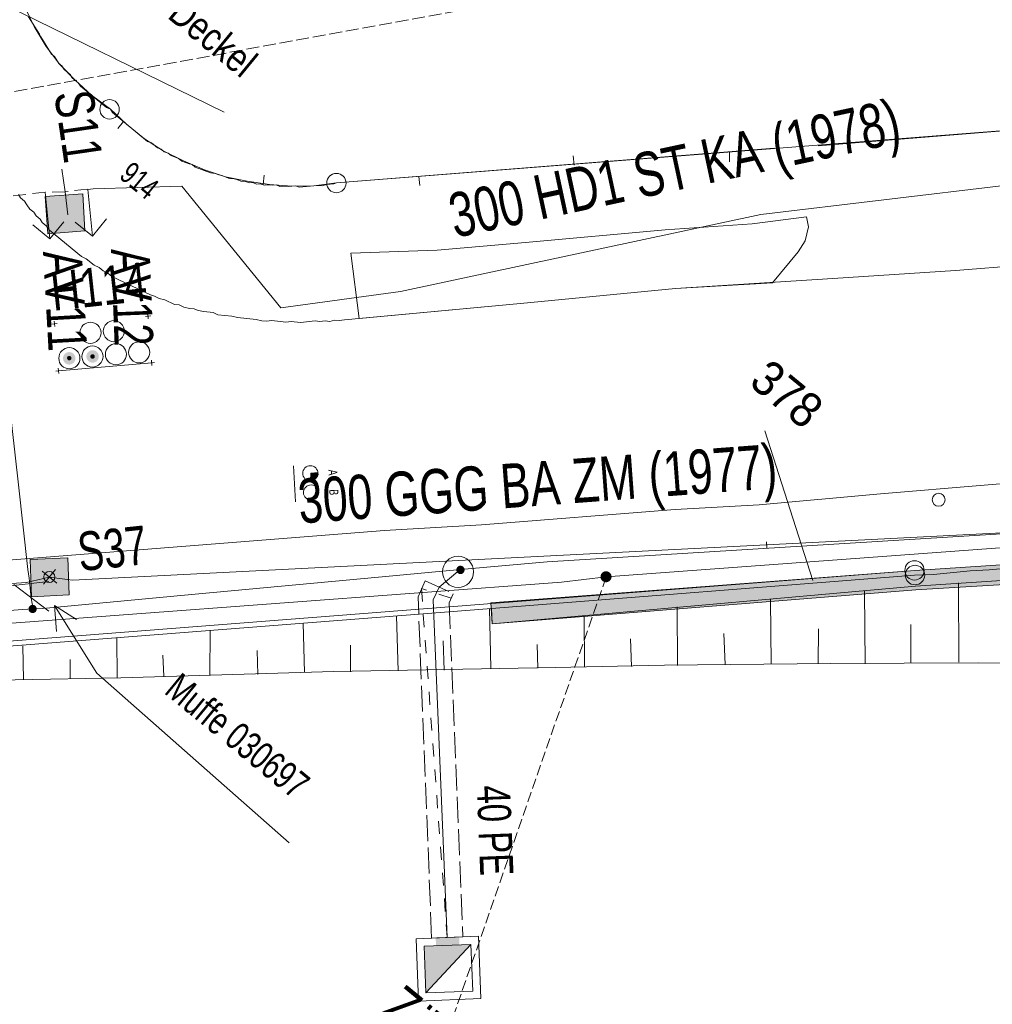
# Model space of a CAD drawing. Header units: metres. Extents: x -740 to 758, y -633 to 854.
# Tile 516 of 656: x -89 to -58, y -157 to -125. Entities that reach past the tile are written whole.
import ezdxf

# ---------------------------------------------------------------- set-up
doc = ezdxf.new("R2010")
doc.units = ezdxf.units.M
doc.header["$MEASUREMENT"] = 0
for name, pattern in [('333_125', [0.4576, 0.3328, -0.1248]), ('416_125', [0.5408, 0.416, -0.1248]), ('416_208', [0.624, 0.416, -0.208]), ('416_416', [0.832, 0.416, -0.416]), ('832_208', [1.04, 0.832, -0.208])]:
    doc.linetypes.add(name, pattern=pattern)
for name, color, linetype in [('Gas.LOVION', 7, 'Continuous'), ('Grundkarte.LOVION', 7, 'Continuous'), ('Grundkarte_Text.LOVION', 7, 'Continuous'), ('Strom.LOVION', 7, 'Continuous'), ('StromBemass.LOVION', 7, 'Continuous'), ('Telko.LOVION', 7, 'Continuous'), ('Wasser.LOVION', 7, 'Continuous')]:
    doc.layers.add(name, color=color, linetype=linetype)
doc.styles.add('ERSTELLTER_STIL_1', font='arial.ttf')

msp = doc.modelspace()

# ---------------------------------------------------------------- hatches: boundary and pattern name
at = {"layer": 'Gas.LOVION', "linetype": 'Continuous', "lineweight": 13}
for points in [[(-70.271, -143.026), (-70.258, -143.008), (-70.247, -142.989), (-70.239, -142.968), (-70.234, -142.947), (-70.231, -142.925), (-70.231, -142.903), (-70.234, -142.881), (-70.24, -142.86), (-70.248, -142.839), (-70.258, -142.82), (-70.271, -142.802), (-70.287, -142.786), (-70.304, -142.772), (-70.322, -142.761), (-70.342, -142.751), (-70.363, -142.745), (-70.385, -142.741), (-70.407, -142.739), (-70.429, -142.741), (-70.45, -142.745), (-70.471, -142.752), (-70.491, -142.761), (-70.509, -142.773), (-70.526, -142.787), (-70.541, -142.803), (-70.554, -142.821), (-70.565, -142.84), (-70.573, -142.861), (-70.578, -142.882), (-70.581, -142.904), (-70.581, -142.926), (-70.578, -142.948), (-70.572, -142.969), (-70.564, -142.99), (-70.554, -143.009), (-70.541, -143.027), (-70.526, -143.043), (-70.509, -143.056), (-70.49, -143.068), (-70.47, -143.078), (-70.449, -143.084), (-70.427, -143.088), (-70.405, -143.09), (-70.384, -143.088), (-70.362, -143.084), (-70.341, -143.077), (-70.321, -143.068), (-70.303, -143.056), (-70.286, -143.042)], [(-70.266, -143.027), (-70.253, -143.009), (-70.243, -142.99), (-70.235, -142.97), (-70.229, -142.948), (-70.227, -142.927), (-70.227, -142.905), (-70.23, -142.883), (-70.235, -142.862), (-70.243, -142.841), (-70.254, -142.822), (-70.267, -142.804), (-70.282, -142.788), (-70.299, -142.774), (-70.318, -142.762), (-70.338, -142.753), (-70.358, -142.746), (-70.38, -142.742), (-70.402, -142.741), (-70.424, -142.743), (-70.446, -142.747), (-70.466, -142.754), (-70.486, -142.763), (-70.505, -142.775), (-70.522, -142.789), (-70.537, -142.805), (-70.55, -142.823), (-70.56, -142.842), (-70.568, -142.863), (-70.574, -142.884), (-70.576, -142.906), (-70.576, -142.928), (-70.573, -142.95), (-70.568, -142.971), (-70.56, -142.991), (-70.549, -143.01), (-70.536, -143.028), (-70.521, -143.044), (-70.504, -143.058), (-70.485, -143.07), (-70.465, -143.079), (-70.444, -143.086), (-70.423, -143.09), (-70.401, -143.091), (-70.379, -143.09), (-70.357, -143.086), (-70.337, -143.079), (-70.317, -143.069), (-70.298, -143.057), (-70.281, -143.043)]]:
    msp.add_hatch(color=7, dxfattribs=at).paths.add_polyline_path(points)
at = {"layer": 'Grundkarte.LOVION', "linetype": 'Continuous', "lineweight": 18}
msp.add_hatch(color=254, dxfattribs=at).paths.add_polyline_path([(-74.065, -144.431), (-60.458, -143.337), (-51.172, -142.784), (-41.219, -142.402), (-35.717, -142.455), (-23.011, -142.72), (-9.926, -143.244), (-9.898, -142.62), (-22.984, -142.097), (-35.721, -141.805), (-41.25, -141.784), (-51.209, -142.107), (-60.488, -142.719), (-74.101, -143.755)])
at = {"layer": 'Strom.LOVION', "linetype": 'Continuous', "lineweight": 18}
for points in [[(-86.736, -135.966), (-86.721, -135.945), (-86.709, -135.923), (-86.7, -135.9), (-86.694, -135.876), (-86.691, -135.851), (-86.691, -135.826), (-86.694, -135.801), (-86.7, -135.777), (-86.71, -135.754), (-86.722, -135.732), (-86.737, -135.711), (-86.754, -135.693), (-86.773, -135.677), (-86.794, -135.664), (-86.817, -135.653), (-86.841, -135.646), (-86.866, -135.641), (-86.891, -135.64), (-86.916, -135.641), (-86.94, -135.646), (-86.964, -135.654), (-86.987, -135.665), (-87.008, -135.678), (-87.027, -135.694), (-87.044, -135.712), (-87.059, -135.733), (-87.071, -135.755), (-87.08, -135.778), (-87.086, -135.802), (-87.089, -135.827), (-87.089, -135.852), (-87.086, -135.877), (-87.08, -135.901), (-87.07, -135.925), (-87.058, -135.947), (-87.043, -135.967), (-87.026, -135.985), (-87.007, -136.001), (-86.986, -136.014), (-86.963, -136.025), (-86.939, -136.033), (-86.914, -136.037), (-86.889, -136.039), (-86.864, -136.037), (-86.84, -136.032), (-86.816, -136.024), (-86.793, -136.014), (-86.772, -136), (-86.753, -135.984)], [(-87.486, -136.027), (-87.472, -136.006), (-87.46, -135.984), (-87.45, -135.961), (-87.444, -135.937), (-87.441, -135.912), (-87.441, -135.886), (-87.444, -135.862), (-87.451, -135.837), (-87.46, -135.814), (-87.472, -135.792), (-87.487, -135.772), (-87.504, -135.753), (-87.524, -135.737), (-87.545, -135.724), (-87.568, -135.713), (-87.592, -135.706), (-87.616, -135.701), (-87.641, -135.7), (-87.667, -135.701), (-87.691, -135.706), (-87.715, -135.714), (-87.738, -135.725), (-87.759, -135.738), (-87.778, -135.754), (-87.795, -135.773), (-87.81, -135.793), (-87.822, -135.815), (-87.831, -135.838), (-87.837, -135.863), (-87.841, -135.888), (-87.84, -135.913), (-87.837, -135.938), (-87.831, -135.962), (-87.822, -135.985), (-87.809, -136.007), (-87.795, -136.028), (-87.777, -136.046), (-87.758, -136.062), (-87.737, -136.075), (-87.714, -136.086), (-87.69, -136.094), (-87.665, -136.098), (-87.64, -136.1), (-87.615, -136.098), (-87.59, -136.093), (-87.567, -136.085), (-87.544, -136.075), (-87.523, -136.061), (-87.503, -136.045)], [(-87.584, -135.938), (-87.579, -135.931), (-87.575, -135.923), (-87.572, -135.915), (-87.569, -135.906), (-87.568, -135.897), (-87.568, -135.889), (-87.57, -135.88), (-87.572, -135.871), (-87.575, -135.863), (-87.579, -135.855), (-87.585, -135.848), (-87.591, -135.841), (-87.598, -135.835), (-87.605, -135.831), (-87.613, -135.827), (-87.622, -135.824), (-87.631, -135.823), (-87.64, -135.822), (-87.649, -135.823), (-87.657, -135.824), (-87.666, -135.827), (-87.674, -135.831), (-87.681, -135.836), (-87.688, -135.841), (-87.694, -135.848), (-87.7, -135.855), (-87.704, -135.863), (-87.707, -135.871), (-87.709, -135.88), (-87.711, -135.889), (-87.711, -135.898), (-87.709, -135.907), (-87.707, -135.915), (-87.704, -135.924), (-87.699, -135.932), (-87.694, -135.939), (-87.688, -135.945), (-87.681, -135.951), (-87.674, -135.956), (-87.665, -135.96), (-87.657, -135.962), (-87.648, -135.964), (-87.639, -135.964), (-87.63, -135.964), (-87.622, -135.962), (-87.613, -135.959), (-87.605, -135.955), (-87.597, -135.951), (-87.591, -135.945)], [(-86.836, -135.886), (-86.831, -135.879), (-86.826, -135.871), (-86.823, -135.863), (-86.821, -135.854), (-86.82, -135.845), (-86.82, -135.836), (-86.821, -135.827), (-86.823, -135.818), (-86.826, -135.81), (-86.831, -135.802), (-86.836, -135.795), (-86.842, -135.788), (-86.849, -135.782), (-86.857, -135.777), (-86.865, -135.774), (-86.874, -135.771), (-86.883, -135.769), (-86.892, -135.769), (-86.901, -135.769), (-86.91, -135.771), (-86.918, -135.774), (-86.926, -135.778), (-86.934, -135.783), (-86.941, -135.788), (-86.947, -135.795), (-86.952, -135.802), (-86.957, -135.81), (-86.96, -135.819), (-86.962, -135.827), (-86.963, -135.836), (-86.963, -135.845), (-86.962, -135.854), (-86.96, -135.863), (-86.957, -135.872), (-86.952, -135.879), (-86.947, -135.887), (-86.941, -135.893), (-86.934, -135.899), (-86.926, -135.904), (-86.918, -135.908), (-86.909, -135.91), (-86.9, -135.912), (-86.891, -135.913), (-86.882, -135.912), (-86.873, -135.91), (-86.865, -135.908), (-86.857, -135.904), (-86.849, -135.899), (-86.842, -135.893)]]:
    msp.add_hatch(color=1, dxfattribs=at).paths.add_polyline_path(points)
at = {"layer": 'Telko.LOVION', "linetype": 'Continuous', "lineweight": 13}
for points in [[(-87.208, -130.613), (-88.412, -130.701), (-88.323, -131.904), (-87.136, -131.803)], [(-79.894, -139.828), (-79.777, -139.817), (-79.671, -139.688), (-79.674, -139.659), (-79.647, -139.627), (-79.653, -139.568), (-79.887, -139.591)], [(-87.691, -142.305), (-88.897, -142.364), (-88.854, -143.557), (-87.648, -143.498)]]:
    msp.add_hatch(color=7, dxfattribs=at).paths.add_polyline_path(points)
at = {"layer": 'Wasser.LOVION', "linetype": 'Continuous', "lineweight": 13}
for points in [[(-74.976, -142.778), (-74.967, -142.765), (-74.959, -142.75), (-74.952, -142.735), (-74.948, -142.719), (-74.946, -142.702), (-74.946, -142.685), (-74.948, -142.669), (-74.953, -142.653), (-74.959, -142.637), (-74.967, -142.623), (-74.977, -142.609), (-74.988, -142.597), (-75.001, -142.586), (-75.015, -142.577), (-75.03, -142.57), (-75.046, -142.565), (-75.063, -142.562), (-75.079, -142.561), (-75.096, -142.562), (-75.112, -142.565), (-75.128, -142.571), (-75.143, -142.578), (-75.157, -142.587), (-75.17, -142.597), (-75.182, -142.61), (-75.191, -142.623), (-75.199, -142.638), (-75.206, -142.653), (-75.21, -142.67), (-75.212, -142.686), (-75.212, -142.703), (-75.209, -142.719), (-75.205, -142.736), (-75.199, -142.751), (-75.191, -142.766), (-75.181, -142.779), (-75.17, -142.791), (-75.157, -142.802), (-75.143, -142.811), (-75.127, -142.818), (-75.112, -142.823), (-75.095, -142.826), (-75.079, -142.827), (-75.062, -142.826), (-75.045, -142.823), (-75.03, -142.818), (-75.015, -142.81), (-75, -142.801), (-74.988, -142.791)], [(-74.976, -142.781), (-74.966, -142.767), (-74.958, -142.753), (-74.952, -142.737), (-74.948, -142.721), (-74.946, -142.705), (-74.946, -142.688), (-74.948, -142.672), (-74.952, -142.655), (-74.958, -142.64), (-74.966, -142.625), (-74.976, -142.612), (-74.988, -142.6), (-75.001, -142.589), (-75.015, -142.581), (-75.03, -142.573), (-75.046, -142.568), (-75.062, -142.565), (-75.079, -142.564), (-75.095, -142.565), (-75.112, -142.569), (-75.127, -142.574), (-75.142, -142.581), (-75.156, -142.59), (-75.169, -142.601), (-75.181, -142.613), (-75.19, -142.626), (-75.198, -142.641), (-75.204, -142.656), (-75.208, -142.672), (-75.21, -142.689), (-75.21, -142.706), (-75.208, -142.722), (-75.204, -142.738), (-75.198, -142.754), (-75.19, -142.768), (-75.18, -142.782), (-75.169, -142.794), (-75.156, -142.804), (-75.142, -142.813), (-75.127, -142.82), (-75.111, -142.825), (-75.094, -142.828), (-75.078, -142.829), (-75.061, -142.828), (-75.045, -142.825), (-75.029, -142.82), (-75.014, -142.813), (-75, -142.804), (-74.987, -142.793)], [(-88.714, -144.034), (-88.704, -144.02), (-88.696, -144.006), (-88.69, -143.99), (-88.686, -143.974), (-88.684, -143.958), (-88.684, -143.941), (-88.686, -143.924), (-88.69, -143.908), (-88.697, -143.893), (-88.705, -143.878), (-88.714, -143.865), (-88.726, -143.853), (-88.739, -143.842), (-88.753, -143.833), (-88.768, -143.826), (-88.784, -143.821), (-88.8, -143.818), (-88.817, -143.817), (-88.833, -143.818), (-88.85, -143.822), (-88.865, -143.827), (-88.88, -143.834), (-88.894, -143.843), (-88.907, -143.853), (-88.919, -143.866), (-88.928, -143.879), (-88.936, -143.894), (-88.942, -143.909), (-88.946, -143.925), (-88.948, -143.942), (-88.948, -143.958), (-88.946, -143.975), (-88.942, -143.991), (-88.936, -144.006), (-88.928, -144.021), (-88.918, -144.034), (-88.907, -144.047), (-88.894, -144.057), (-88.88, -144.066), (-88.865, -144.073), (-88.849, -144.078), (-88.832, -144.081), (-88.816, -144.082), (-88.799, -144.081), (-88.783, -144.078), (-88.767, -144.073), (-88.752, -144.066), (-88.738, -144.057), (-88.725, -144.046)], [(-75.12, -154.494), (-75.871, -154.523), (-75.863, -154.907), (-75.112, -154.878)], [(-74.743, -154.723), (-76.245, -154.782), (-76.186, -156.283)]]:
    msp.add_hatch(color=7, dxfattribs=at).paths.add_polyline_path(points)

# ---------------------------------------------------------------- linework, layer by layer
at = {"layer": 'Gas.LOVION', "color": 1, "linetype": 'Continuous', "lineweight": 18}
msp.add_lwpolyline([(-86.868, -130.461), (-84.025, -130.375), (-80.85, -134.277), (-77, -133.753), (-65.435, -131.277), (-53.587, -129.867), (-53.477, -128.128), (-53.481, -127.936), (-52.65, -127.973)], dxfattribs=at)
at = {"layer": 'Gas.LOVION', "color": 7, "linetype": 'Continuous', "lineweight": 13}
for points in [[(-87.877, -129.821), (-87.776, -130.55), (-87.688, -131.295)], [(-88.41, -130.568), (-88.264, -132.061)], [(-87.044, -130.479), (-86.898, -131.972)], [(-87.815, -131.514), (-88.264, -132.061), (-88.81, -131.612)], [(-86.449, -131.425), (-86.898, -131.972), (-87.445, -131.523)]]:
    msp.add_lwpolyline(points, dxfattribs=at)
at = {"layer": 'Gas.LOVION', "color": 1, "linetype": '416_208', "lineweight": 18}
msp.add_lwpolyline([(-86.868, -130.461), (-87.044, -130.479), (-87.06, -130.465), (-87.776, -130.55), (-88.41, -130.568), (-90.414, -130.778), (-92.082, -130.942)], dxfattribs=at)
at = {"layer": 'Gas.LOVION', "color": 5, "linetype": 'Continuous', "lineweight": 18}
msp.add_lwpolyline([(60.234, -150.29), (55.819, -146.85), (46.687, -144.595), (32.986, -143.969), (16.187, -143.247), (10.626, -142.904), (4.044, -142.69), (-6.884, -142.163), (-13.094, -141.824), (-15.332, -141.762), (-23.066, -141.41), (-33.923, -141.156), (-36.696, -141.058), (-37.545, -141.141), (-48.45, -141.306), (-70.4, -142.92), (-71.831, -143.089), (-94.806, -144.804), (-113.16, -146.169), (-165.409, -150.155), (-170.485, -150.533)], dxfattribs=at)
at = {"layer": 'Gas.LOVION', "color": 5, "linetype": '333_125', "lineweight": 18}
msp.add_lwpolyline([(-70.4, -142.92), (-81.185, -173.929)], dxfattribs=at)
at = {"layer": 'Grundkarte.LOVION', "color": 8, "linetype": 'Continuous', "lineweight": 18}
for points in [[(-89.065, -124.617), (-88.768, -125.238), (-88.38, -125.88), (-87.94, -126.458), (-87.446, -126.971), (-86.926, -127.452), (-86.321, -127.896), (-85.801, -128.377), (-85.223, -128.852), (-84.624, -129.237), (-83.972, -129.557), (-83.293, -129.846), (-82.621, -130.076), (-81.927, -130.215), (-81.207, -130.322), (-80.493, -130.37), (-79.785, -130.36), (-79.056, -130.259), (-65.007, -129.151)], [(-42.861, -127.43), (-79.056, -130.259), (-79.141, -130.297), (-79.375, -130.32), (-79.519, -130.363), (-79.668, -130.348), (-80.253, -130.406), (-80.376, -130.359), (-80.61, -130.382), (-80.76, -130.367), (-80.877, -130.378), (-81, -130.331), (-81.117, -130.342), (-81.266, -130.327), (-81.383, -130.339), (-81.506, -130.292), (-81.623, -130.303), (-81.746, -130.256), (-81.863, -130.268), (-81.986, -130.22), (-82.135, -130.205), (-82.258, -130.158), (-82.349, -130.138), (-82.498, -130.123), (-82.743, -130.028), (-82.834, -130.008), (-82.957, -129.961), (-83.106, -129.946), (-83.598, -129.757), (-83.694, -129.678), (-83.785, -129.657), (-84.03, -129.563), (-84.127, -129.484), (-84.372, -129.39), (-84.469, -129.31), (-84.592, -129.263), (-84.688, -129.184), (-84.811, -129.137), (-85.004, -128.979), (-85.126, -128.931), (-86.251, -128.007), (-86.321, -127.896), (-86.444, -127.849), (-87.28, -127.162), (-87.35, -127.05), (-87.543, -126.892), (-87.613, -126.781), (-87.805, -126.622), (-87.875, -126.511), (-87.972, -126.431), (-88.112, -126.209), (-88.208, -126.129), (-88.558, -125.573), (-88.596, -125.488), (-88.946, -124.931)], [(-88.946, -124.931), (-88.596, -125.488), (-88.558, -125.573), (-88.208, -126.129), (-88.112, -126.209), (-87.972, -126.431), (-87.875, -126.511), (-87.805, -126.622), (-87.613, -126.781), (-87.543, -126.892), (-87.35, -127.05), (-87.28, -127.162), (-86.444, -127.849), (-86.321, -127.896), (-86.251, -128.007), (-85.126, -128.931), (-85.004, -128.979), (-84.811, -129.137), (-84.688, -129.184), (-84.592, -129.263), (-84.469, -129.31), (-84.372, -129.39), (-84.127, -129.484), (-84.03, -129.563), (-83.785, -129.657), (-83.694, -129.678), (-83.598, -129.757), (-83.106, -129.946), (-82.957, -129.961), (-82.834, -130.008), (-82.743, -130.028), (-82.498, -130.123), (-82.349, -130.138), (-82.258, -130.158), (-82.135, -130.205), (-81.986, -130.22), (-81.863, -130.268), (-81.746, -130.256), (-81.623, -130.303), (-81.506, -130.292), (-81.383, -130.339), (-81.266, -130.327), (-81.117, -130.342), (-81, -130.331), (-80.877, -130.378), (-80.76, -130.367), (-80.61, -130.382), (-80.376, -130.359), (-80.253, -130.406), (-79.668, -130.348), (-79.519, -130.363), (-79.375, -130.32), (-79.141, -130.297), (-79.056, -130.259), (-42.861, -127.43)], [(-86.083, -128.523), (-85.898, -128.298)], [(-55.004, -128.38), (-63.596, -129.073)], [(-66.442, -129.587), (-66.444, -129.262)], [(-71.456, -129.398), (-71.427, -129.691)], [(-81.385, -130.014), (-81.415, -130.312)], [(-76.387, -130.353), (-76.415, -130.06)], [(-52.733, -132.562), (-59.185, -133.075), (-63.12, -133.341), (-68.172, -133.658), (-73.149, -134.144), (-78.802, -134.668), (-78.978, -134.685), (-79.127, -134.67), (-79.271, -134.713), (-79.42, -134.698), (-79.596, -134.716), (-79.745, -134.701), (-80.213, -134.746), (-80.512, -134.717), (-80.687, -134.734), (-81.135, -134.689), (-81.311, -134.706), (-81.46, -134.691), (-81.641, -134.65), (-82.238, -134.59), (-82.42, -134.548), (-82.867, -134.504), (-83.022, -134.43), (-83.321, -134.4), (-83.502, -134.359), (-83.625, -134.312), (-83.774, -134.297), (-83.956, -134.255), (-84.111, -134.182), (-84.26, -134.167), (-84.57, -134.02), (-84.751, -133.978), (-84.906, -133.905), (-85.029, -133.858), (-86.269, -133.27), (-86.397, -133.164), (-86.552, -133.09), (-86.681, -132.985), (-86.836, -132.911), (-87.093, -132.7), (-87.248, -132.626), (-88.276, -131.781), (-88.378, -131.643), (-88.507, -131.538), (-88.577, -131.426), (-88.706, -131.321), (-88.776, -131.209), (-88.904, -131.104), (-89.006, -130.966), (-89.076, -130.855), (-89.205, -130.749), (-89.275, -130.638)], [(-54.932, -139.693), (-61.586, -140.255), (-65.483, -140.607), (-68.188, -140.753), (-74.406, -141.243), (-77.521, -141.429), (-105.501, -143.633), (-112.656, -144.214), (-116.175, -144.499), (-119.726, -144.757), (-123.303, -145.048), (-126.854, -145.307), (-130.432, -145.597), (-133.983, -145.856)], [(59.795, -150.791), (57.501, -147.882), (54.63, -146.331), (51.796, -145.455), (45.853, -144.824), (-9.898, -142.62), (-22.984, -142.097), (-32.2, -141.845), (-35.721, -141.805), (-41.25, -141.784), (-51.209, -142.107), (-60.488, -142.719), (-111.116, -146.664), (-112.334, -146.902), (-169.473, -151.365)], [(-57.511, -142.635), (-58.097, -142.692), (-58.715, -142.723), (-59.886, -142.838), (-60.503, -142.868), (-74.084, -143.93), (-104.12, -146.276), (-112.334, -146.902), (-111.116, -146.664), (-60.488, -142.719), (-51.209, -142.107)], [(-113.008, -159.056), (-112.55, -150.44), (-112.334, -146.902), (-104.12, -146.276), (-74.084, -143.93), (-60.503, -142.868), (-59.886, -142.838), (-58.715, -142.723), (-58.097, -142.692), (-57.511, -142.635)]]:
    msp.add_lwpolyline(points, dxfattribs=at)
at = {"layer": 'Grundkarte.LOVION', "color": 253, "linetype": 'Continuous', "lineweight": 18}
for points in [[(-42.861, -127.43), (-79.056, -130.259), (-79.141, -130.297), (-79.375, -130.32), (-79.519, -130.363), (-79.668, -130.348), (-80.253, -130.406), (-80.376, -130.359), (-80.61, -130.382), (-80.76, -130.367), (-80.877, -130.378), (-81, -130.331), (-81.117, -130.342), (-81.266, -130.327), (-81.383, -130.339), (-81.506, -130.292), (-81.623, -130.303), (-81.746, -130.256), (-81.863, -130.268), (-81.986, -130.22), (-82.135, -130.205), (-82.258, -130.158), (-82.349, -130.138), (-82.498, -130.123), (-82.743, -130.028), (-82.834, -130.008), (-82.957, -129.961), (-83.106, -129.946), (-83.598, -129.757), (-83.694, -129.678), (-83.785, -129.657), (-84.03, -129.563), (-84.127, -129.484), (-84.372, -129.39), (-84.469, -129.31), (-84.592, -129.263), (-84.688, -129.184), (-84.811, -129.137), (-85.004, -128.979), (-85.126, -128.931), (-86.251, -128.007), (-86.321, -127.896), (-86.444, -127.849), (-87.28, -127.162), (-87.35, -127.05), (-87.543, -126.892), (-87.613, -126.781), (-87.805, -126.622), (-87.875, -126.511), (-87.972, -126.431), (-88.112, -126.209), (-88.208, -126.129), (-88.558, -125.573), (-88.596, -125.488), (-88.946, -124.931)], [(-169.473, -151.365), (-112.334, -146.902), (-111.116, -146.664), (-60.488, -142.719), (-51.209, -142.107), (-41.25, -141.784), (-35.721, -141.805), (-32.2, -141.845), (-22.984, -142.097), (-9.898, -142.62), (45.853, -144.824), (51.796, -145.455), (54.63, -146.331), (57.501, -147.882), (59.795, -150.791)]]:
    msp.add_lwpolyline(points, dxfattribs=at)
msp.add_lwpolyline([(-73.149, -134.144), (-78.334, -134.622), (-78.598, -132.52), (-75.829, -132.426), (-72.987, -132.178), (-68.505, -131.769), (-65.715, -131.585), (-63.964, -131.355), (-63.903, -131.674), (-64.007, -132.128), (-64.239, -132.475), (-65.057, -133.472), (-68.172, -133.658)], close=True, dxfattribs=at)
at = {"layer": 'Grundkarte.LOVION', "color": 7, "linetype": 'Continuous', "lineweight": 13}
for points in [[(-63.767, -143.04), (-65.302, -138.224)], [(-53.783, -145.699), (-58.455, -145.683), (-63.211, -145.705), (-68.527, -145.751), (-72.036, -145.829), (-79.146, -145.962), (-85.984, -146.158), (-89.377, -146.223), (-91.677, -146.271), (-94.276, -146.289), (-104.12, -146.276), (-74.084, -143.93), (-74.065, -144.431), (-60.469, -143.22), (-51.189, -142.608)], [(-59.078, -145.655), (-59.09, -143.115)], [(-62.087, -145.713), (-62.108, -143.38)], [(-68.111, -145.77), (-68.119, -143.879)], [(-65.102, -145.712), (-65.127, -143.646)], [(-77.08, -145.937), (-77.134, -144.169)], [(-74.103, -145.853), (-74.142, -143.936)], [(-71.094, -145.795), (-71.105, -144.171)], [(-80.089, -145.995), (-80.126, -144.403)], [(-60.612, -145.687), (-60.615, -144.446)], [(-83.124, -146.085), (-83.118, -144.636)], [(-66.577, -145.738), (-66.616, -144.737)], [(-63.595, -145.712), (-63.586, -144.589)], [(-89.11, -146.227), (-89.128, -145.135)], [(-86.101, -146.169), (-86.11, -144.87)], [(-78.614, -145.969), (-78.609, -145.112)], [(-75.604, -145.911), (-75.638, -144.969)], [(-72.595, -145.854), (-72.611, -145.087)], [(-69.586, -145.796), (-69.614, -144.912)], [(-84.6, -146.111), (-84.636, -145.435)], [(-81.59, -146.053), (-81.606, -145.286)], [(-87.609, -146.169), (-87.607, -145.578)]]:
    msp.add_lwpolyline(points, dxfattribs=at)
msp.add_lwpolyline([(-74.065, -144.431), (-74.101, -143.755), (-60.488, -142.719), (-51.209, -142.107), (-41.25, -141.784), (-35.721, -141.805), (-22.984, -142.097), (-9.898, -142.62), (-9.926, -143.244), (-23.011, -142.72), (-35.717, -142.455), (-41.219, -142.402), (-51.172, -142.784), (-60.458, -143.337)], close=True, dxfattribs=at)
at = {"layer": 'Grundkarte.LOVION', "color": 9, "linetype": 'Continuous', "lineweight": 18}
for centre, radius in [((-86.345, -127.904), 0.312), ((-79.062, -130.271), 0.311), ((-60.499, -142.71), 0.311), ((-60.482, -142.861), 0.313)]:
    msp.add_circle(centre, radius, dxfattribs=at)
at = {"layer": 'Grundkarte.LOVION', "color": 7, "linetype": 'Continuous', "lineweight": 13}
msp.add_circle((-59.724, -140.443), 0.207, dxfattribs=at)
at = {"layer": 'Strom.LOVION', "color": 250, "linetype": 'Continuous', "lineweight": 18}
for points in [[(-88.123, -134.707), (-88.106, -134.883)], [(-85.197, -134.554), (-85.022, -134.537)], [(-85.118, -134.458), (-85.101, -134.633)], [(-88.203, -134.804), (-88.027, -134.786)], [(-85.001, -135.954), (-84.984, -136.129)], [(-88.07, -136.313), (-87.894, -136.295)], [(-87.991, -136.216), (-87.973, -136.392)], [(-85.081, -136.05), (-84.905, -136.033)]]:
    msp.add_lwpolyline(points, dxfattribs=at)
at = {"layer": 'Strom.LOVION', "color": 7, "linetype": 'Continuous', "lineweight": 13}
msp.add_lwpolyline([(-87.982, -136.304), (-84.993, -136.041)], dxfattribs=at)
for centre, radius in [((-86.209, -135.028), 0.34), ((-86.959, -135.08), 0.34), ((-87.636, -135.897), 0.34), ((-86.896, -135.841), 0.34), ((-86.142, -135.769), 0.339), ((-85.395, -135.708), 0.339)]:
    msp.add_circle(centre, radius, dxfattribs=at)
at = {"layer": 'StromBemass.LOVION', "color": 7, "linetype": '416_125', "lineweight": 13}
msp.add_lwpolyline([(-71.431, -124.06), (-92.295, -127.859), (-97.828, -128.858), (-114.628, -131.905), (-115.921, -132.134), (-119.158, -132.732), (-123.414, -133.488), (-125.635, -133.897)], dxfattribs=at)
at = {"layer": 'Telko.LOVION', "color": 49, "linetype": 'Continuous', "lineweight": 18}
for points in [[(-82.661, -127.996), (-90.205, -124.3), (-90.717, -122.991)], [(-80.574, -151.466), (-86.752, -146.011), (-88.117, -143.839)]]:
    msp.add_lwpolyline(points, dxfattribs=at)
at = {"layer": 'Telko.LOVION', "color": 7, "linetype": 'Continuous', "lineweight": 13}
for points in [[(-87.208, -130.613), (-87.136, -131.803), (-88.323, -131.904), (-88.412, -130.701)], [(-87.208, -130.613), (-87.136, -131.803), (-88.323, -131.904), (-88.412, -130.701)], [(-79.894, -139.828), (-79.887, -139.591), (-79.653, -139.568), (-79.647, -139.627), (-79.674, -139.659), (-79.671, -139.688), (-79.777, -139.817)], [(-87.691, -142.305), (-87.648, -143.498), (-88.854, -143.557), (-88.897, -142.364)], [(-87.691, -142.305), (-87.648, -143.498), (-88.854, -143.557), (-88.897, -142.364)]]:
    msp.add_lwpolyline(points, close=True, dxfattribs=at)
for points in [[(-80.443, -139.35), (-80.374, -140.511)], [(-65.249, -141.795), (-65.245, -141.987)], [(-88.05, -144.675), (-88.117, -143.839), (-87.408, -144.287)]]:
    msp.add_lwpolyline(points, dxfattribs=at)
at = {"layer": 'Telko.LOVION', "color": 1, "linetype": 'Continuous', "lineweight": 18}
for points in [[(-88.28, -142.924), (-87.531, -143.028), (-42.962, -140.754), (-42.198, -140.709), (-41.45, -140.651), (-28.128, -140.723), (-16.963, -140.799), (-16.467, -140.883), (3.494, -141.296), (4.341, -141.346), (4.635, -141.48), (5.657, -141.35), (48.701, -144.176), (49.558, -144.181), (50.403, -144.202), (52.055, -144.779), (54.517, -145.322), (56.6, -146.522), (59.996, -148.614), (60.507, -149.303), (60.749, -149.663)], [(-88.28, -142.924), (-89.017, -143.1), (-118.837, -145.084), (-119.692, -145.109), (-119.63, -145.59), (-119.408, -146.5), (-118.646, -147.341), (-107.956, -173.547), (-106.514, -186.174), (-92.11, -189.908), (-91.614, -189.993)]]:
    msp.add_lwpolyline(points, dxfattribs=at)
at = {"layer": 'Telko.LOVION', "color": 9, "linetype": 'Continuous', "lineweight": 18}
for points in [[(-88.505, -142.739), (-88.039, -143.122)], [(-88.465, -143.149), (-88.082, -142.683)]]:
    msp.add_lwpolyline(points, dxfattribs=at)
at = {"layer": 'Telko.LOVION', "color": 7, "linetype": 'Continuous', "lineweight": 13}
for centre in [(-79.899, -139.593), (-79.873, -140.211)]:
    msp.add_circle(centre, 0.245, dxfattribs=at)
at = {"layer": 'Telko.LOVION', "color": 9, "linetype": 'Continuous', "lineweight": 18}
msp.add_circle((-88.28, -142.922), 0.177, dxfattribs=at)
at = {"layer": 'Wasser.LOVION', "color": 150, "linetype": 'Continuous', "lineweight": 18}
for points in [[(-88.801, -143.95), (-88.864, -143.602), (-88.927, -142.958), (-88.969, -142.681), (-89.265, -139.961), (-89.794, -135.299), (-89.914, -134.232), (-89.953, -133.984), (-89.973, -133.78)], [(-75.078, -142.683), (-75.16, -142.75), (-75.761, -143.252), (-75.958, -143.655), (-75.503, -154.502)]]:
    msp.add_lwpolyline(points, dxfattribs=at)
at = {"layer": 'Wasser.LOVION', "color": 94, "linetype": 'Continuous', "lineweight": 18}
msp.add_lwpolyline([(-21.873, -140.909), (-27.784, -140.763), (-33.724, -140.62), (-39.7, -140.716), (-45.63, -140.823), (-57.178, -141.509), (-72.294, -142.44), (-75.078, -142.683), (-78.168, -142.97), (-84.055, -143.516), (-88.492, -143.935), (-88.801, -143.95), (-89.139, -143.969), (-95.051, -144.414), (-97.809, -144.624), (-98, -144.628)], dxfattribs=at)
at = {"layer": 'Wasser.LOVION', "color": 7, "linetype": 'Continuous', "lineweight": 13}
for points in [[(-88.295, -143.073), (-89.538, -143.21)], [(-89.424, -143.169), (-88.292, -144.019)]]:
    msp.add_lwpolyline(points, dxfattribs=at)
at = {"layer": 'Wasser.LOVION', "color": 7, "linetype": '832_208', "lineweight": 13}
msp.add_lwpolyline([(-75.003, -154.483), (-76.004, -154.522), (-76.441, -143.555), (-76.21, -143.045), (-75.312, -143.459), (-75.446, -143.753)], close=True, dxfattribs=at)
at = {"layer": 'Wasser.LOVION', "color": 252, "linetype": '416_416', "lineweight": 18}
msp.add_lwpolyline([(-75.373, -143.598), (-76.333, -143.293), (-75.503, -154.502)], dxfattribs=at)
at = {"layer": 'Wasser.LOVION', "color": 7, "linetype": 'Continuous', "lineweight": 13}
for points in [[(-74.425, -156.466), (-76.427, -156.543), (-76.505, -154.541), (-74.502, -154.463)], [(-74.685, -156.225), (-76.186, -156.283), (-76.245, -154.782), (-74.743, -154.723)], [(-74.743, -154.723), (-76.186, -156.283), (-76.245, -154.782)]]:
    msp.add_lwpolyline(points, close=True, dxfattribs=at)
msp.add_circle((-75.156, -142.756), 0.5, dxfattribs=at)

# ---------------------------------------------------------------- texts
at = {"layer": 'Gas.LOVION', "color": 7, "linetype": 'Continuous', "lineweight": 13, "attachment_point": 7, "style": 'ERSTELLTER_STIL_1'}
for s, insert, char_height, rotation in [('{\\A1;\\W0.74676x;S11}', (-88.142, -127.393), 1.24491, 278.2455), ('{\\A1;\\W0.76072x;AV11}', (-88.484, -132.473), 1.24492, 273.2437), ('{\\A1;\\W0.73694x;AV12}', (-86.303, -132.392), 1.24492, 272.244)]:
    msp.add_mtext(s, dxfattribs=dict(at, insert=insert, char_height=char_height, rotation=rotation))
at = {"layer": 'Gas.LOVION', "color": 1, "linetype": 'Continuous', "lineweight": 18, "insert": (-75.169, -132.455), "char_height": 1.42277, "attachment_point": 7, "rotation": 12.1042, "style": 'ERSTELLTER_STIL_1'}
msp.add_mtext('{\\A1;\\W0.72073x;300 HD1 ST KA (1978)}', dxfattribs=at)
at = {"layer": 'Grundkarte_Text.LOVION', "color": 7, "linetype": 'Continuous', "lineweight": 13, "insert": (-65.864, -136.746), "char_height": 1.12432, "attachment_point": 7, "rotation": 320.5853, "style": 'ERSTELLTER_STIL_1'}
msp.add_mtext('{\\A1;\\W0.89449x;378}', dxfattribs=at)
at = {"layer": 'Telko.LOVION', "color": 220, "linetype": 'Continuous', "lineweight": 18, "attachment_point": 7, "style": 'ERSTELLTER_STIL_1'}
for s, insert, char_height, rotation in [('{\\A1;\\W0.80002x;NT-Deckel}', (-85.846, -123.872), 0.91526, 320.5849), ('{\\A1;\\W0.71774x;Muffe 030697}', (-84.632, -146.649), 0.88922, 320.5841)]:
    msp.add_mtext(s, dxfattribs=dict(at, insert=insert, char_height=char_height, rotation=rotation))
at = {"layer": 'Telko.LOVION', "color": 7, "linetype": 'Continuous', "lineweight": 13, "attachment_point": 7, "style": 'ERSTELLTER_STIL_1'}
for s, insert, char_height, rotation in [('{\\A1;\\W0.71559x;914}', (-86.077, -130.096), 0.71139, 320.585), ('{\\A1;\\W0.71037x;A}', (-79.322, -139.479), 0.28407, 272.6261), ('{\\A1;\\W0.71569x;B}', (-79.29, -140.113), 0.28407, 272.6314)]:
    msp.add_mtext(s, dxfattribs=dict(at, insert=insert, char_height=char_height, rotation=rotation))
at = {"layer": 'Wasser.LOVION', "color": 7, "linetype": 'Continuous', "lineweight": 13, "attachment_point": 7, "style": 'ERSTELLTER_STIL_1'}
for s, insert, char_height, rotation in [('{\\A1;\\W0.73854x;H114}', (-88.155, -134.376), 1.24492, 6.2429), ('{\\A1;\\W0.71563x;S37}', (-87.293, -142.758), 1.24489, 6.243)]:
    msp.add_mtext(s, dxfattribs=dict(at, insert=insert, char_height=char_height, rotation=rotation))
at = {"layer": 'Wasser.LOVION', "color": 94, "linetype": 'Continuous', "lineweight": 18, "attachment_point": 7, "style": 'ERSTELLTER_STIL_1'}
for s, insert, char_height, rotation in [('{\\A1;\\W0.71928x;300 GGG BA ZM (1977)}', (-80.206, -141.632), 1.42278, 4.2426), ('{\\A1;\\W0.80002x;Zählerschacht}', (-77.708, -156.964), 1.28137, 320.5839)]:
    msp.add_mtext(s, dxfattribs=dict(at, insert=insert, char_height=char_height, rotation=rotation))
at = {"layer": 'Wasser.LOVION', "color": 150, "linetype": 'Continuous', "lineweight": 18, "insert": (-74.569, -149.631), "char_height": 1.06708, "attachment_point": 7, "rotation": 272.2444, "style": 'ERSTELLTER_STIL_1'}
msp.add_mtext('{\\A1;\\W0.71558x;40 PE}', dxfattribs=at)

doc.saveas('drawing.dxf')
